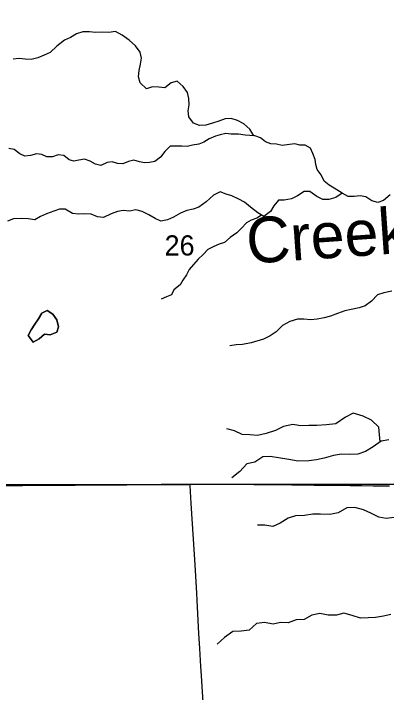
# Model space of a CAD drawing. Extents: x 1985906 to 2360102, y 891258 to 1222054.
# Drawn here: x 2098396 to 2102485, y 1060210 to 1067646 of the extents above; entities that cross this region are included whole.
import ezdxf

# ---------------------------------------------------------------- set-up
doc = ezdxf.new("R2010")
doc.units = 0
for name, color, linetype in [('GM_X_County_Road', 7, 'Continuous'), ('GM_X_Minor_Lake', 7, 'Continuous'), ('GM_X_Minor_River', 7, 'Continuous'), ('GM_X_Minor_River_Text', 7, 'Continuous'), ('GM_X_Section', 7, 'Continuous'), ('GM_X_Section_Text', 7, 'Continuous'), ('GM_X_Township_Road', 7, 'Continuous')]:
    doc.layers.add(name, color=color, linetype=linetype)

msp = doc.modelspace()

# ---------------------------------------------------------------- linework, layer by layer
at = {"layer": 'GM_X_County_Road'}
for points in [[(2095957.9, 1062436.2), (2096090.8, 1062438.5), (2096241.2, 1062441.1), (2096405.3, 1062444.5), (2096717.1, 1062450.4), (2096865.8, 1062453.7), (2097405.8, 1062465.8), (2097733.9, 1062470.5), (2097928.9, 1062472.4), (2098139.9, 1062474.5), (2098331.9, 1062476.3), (2098493, 1062478.1), (2098719.2, 1062479.9), (2098889.8, 1062480.6), (2099071.7, 1062482), (2099176.5, 1062482.8), (2099637.2, 1062485.5), (2100014.5, 1062491.1), (2100199.5, 1062492.6), (2100330.5, 1062492.6)], [(2100330.5, 1062492.6), (2100340.3, 1062492.6), (2100473.8, 1062492.1), (2100736.2, 1062491.1), (2101031.6, 1062489.6), (2101262.5, 1062487.8), (2101448.1, 1062485.9), (2101687.6, 1062482.2), (2101980.7, 1062479.8), (2102086.6, 1062478.5), (2102217.4, 1062476.9), (2102341.2, 1062474.6), (2102520.8, 1062472.5)]]:
    msp.add_lwpolyline(points, dxfattribs=at)
at = {"layer": 'GM_X_Minor_Lake'}
for points in [[(2098869.3, 1064290.5), (2098828, 1064353.3), (2098766.3, 1064392.3), (2098705.7, 1064365), (2098670.6, 1064303.2), (2098629.6, 1064243.5), (2098590.6, 1064183.8), (2098557.6, 1064120)], [(2098557.6, 1064120), (2098590.6, 1064183.8), (2098629.6, 1064243.5), (2098670.6, 1064303.2), (2098705.7, 1064365), (2098766.3, 1064392.3), (2098828, 1064353.3), (2098869.3, 1064290.5), (2098890.3, 1064215.9), (2098869.4, 1064156), (2098798.6, 1064126.8), (2098736.5, 1064133.7), (2098675.5, 1064082.3), (2098612.7, 1064047), (2098557.6, 1064120)], [(2098557.6, 1064120), (2098612.7, 1064047), (2098675.5, 1064082.3), (2098736.5, 1064133.7), (2098798.6, 1064126.8), (2098869.4, 1064156), (2098890.3, 1064215.9), (2098869.3, 1064290.5)]]:
    msp.add_lwpolyline(points, dxfattribs=at)
at = {"layer": 'GM_X_Minor_River'}
for points in [[(2101032.6, 1066306.4), (2100985.9, 1066378.6), (2100920.5, 1066439.7), (2100852.8, 1066474.7), (2100782.8, 1066495.7), (2100716.4, 1066492.6), (2100647.8, 1066467.4), (2100579.2, 1066446.2), (2100504.6, 1066425.1), (2100434.3, 1066422.1), (2100368.3, 1066447.1), (2100319.1, 1066516), (2100312, 1066580.3), (2100321, 1066648.5), (2100320, 1066716.7), (2100304.9, 1066781.2), (2100257.6, 1066848.1), (2100190.2, 1066905.2), (2100123.6, 1066886), (2100054.6, 1066834.7), (2099990.4, 1066839.6), (2099920.1, 1066842.6), (2099853.6, 1066821.4), (2099786.2, 1066888.5), (2099767.1, 1066955), (2099772.1, 1067021.2), (2099789.2, 1067093.3), (2099798.1, 1067157.4), (2099785, 1067223.8), (2099731.8, 1067292.8), (2099662.4, 1067354), (2099586.9, 1067411.2), (2099513.1, 1067450.3), (2099440.7, 1067439.2), (2099366.4, 1067442.2), (2099296.1, 1067439.2), (2099227.9, 1067446.1), (2099157.6, 1067445), (2099087, 1067425.9), (2099022.2, 1067384.6), (2098953.4, 1067353.4), (2098872.2, 1067288.2), (2098796.9, 1067219), (2098732.2, 1067189.7), (2098661.5, 1067160.5), (2098590.9, 1067143.4), (2098524.7, 1067146.3), (2098456.5, 1067155.2), (2098392.2, 1067148.1)], [(2101998.1, 1065680.3), (2101910.6, 1065735.7), (2101856.8, 1065766.6), (2101801.2, 1065811.5), (2101768, 1065878.2), (2101726.7, 1065937), (2101711.4, 1065991.4), (2101704.2, 1066049.7), (2101679, 1066112.3), (2101651.7, 1066170.9), (2101594, 1066205.8), (2101535.7, 1066204.6), (2101481.7, 1066219.3), (2101421.4, 1066214.1), (2101340.9, 1066203.1), (2101278.8, 1066216), (2101218.6, 1066220.8), (2101160.7, 1066241.7), (2101103.1, 1066284.6), (2101043.1, 1066305.5), (2100989, 1066310.2), (2100934.8, 1066313), (2100862.7, 1066326), (2100784.4, 1066327), (2100724.2, 1066331.9), (2100663.7, 1066318.6), (2100609.3, 1066305.3), (2100542.6, 1066274.1), (2100483.8, 1066236.7), (2100427.3, 1066217.4), (2100358.9, 1066206.2), (2100300.4, 1066191), (2100240.2, 1066193.8), (2100177.9, 1066194.6), (2100113.7, 1066193.5), (2100054.6, 1066136), (2100007.5, 1066072.4), (2099946.6, 1066027), (2099888.2, 1066015.8), (2099833.9, 1066012.5), (2099775.8, 1066021.3), (2099715.8, 1066042.2), (2099657.4, 1066024.9), (2099594.7, 1065999.6), (2099534.5, 1066002.4), (2099476.6, 1066023.3), (2099422.2, 1066013.9), (2099351.5, 1065982.8), (2099295.5, 1065997.6), (2099237.7, 1066030.5), (2099175.8, 1066053.4), (2099113.3, 1066040.2), (2099059, 1066030.9), (2099004.9, 1066045.6), (2098947.3, 1066090.6), (2098885.2, 1066097.4), (2098824.6, 1066076.2), (2098762.4, 1066079), (2098704.5, 1066103.9), (2098648.4, 1066110.6), (2098581.9, 1066093.4), (2098521.5, 1066084.2), (2098465.6, 1066111.1), (2098404.1, 1066158.1), (2098346, 1066168.9)], [(2102528.1, 1065661.2), (2102454.8, 1065597.9), (2102390.3, 1065576.7), (2102326.3, 1065595.6), (2102258.6, 1065640.7), (2102196.5, 1065649.6), (2102132.1, 1065642.4), (2102065.9, 1065643.3), (2101998.1, 1065680.3), (2101931.2, 1065631), (2101852.5, 1065610), (2101786.2, 1065608.9), (2101722.5, 1065643.9), (2101644.9, 1065697.1), (2101582.6, 1065695.9), (2101511.7, 1065648.7), (2101444.9, 1065615.5), (2101364.4, 1065602.5), (2101302.1, 1065601.3), (2101249, 1065539.8), (2101214, 1065478), (2101140.9, 1065422.8), (2101075.2, 1065463.8), (2100995.8, 1065525.1), (2100930.3, 1065580.2), (2100868.5, 1065613.1), (2100790.7, 1065648.3), (2100726.7, 1065669.2), (2100662.8, 1065692.2), (2100590, 1065659), (2100508.6, 1065583.8), (2100429.4, 1065526.6), (2100366.8, 1065503.4), (2100296.3, 1065488.2), (2100225.6, 1065461.1), (2100148.7, 1065417.9), (2100084, 1065388.7), (2100011.5, 1065371.6), (2099949.7, 1065402.5), (2099879.9, 1065441.6), (2099806.2, 1065478.8), (2099738.1, 1065495.7), (2099667.6, 1065480.6), (2099599.5, 1065489.5), (2099535, 1065478.3), (2099468.4, 1065451.1), (2099381.4, 1065412.1), (2099315.3, 1065421.1), (2099247.4, 1065448.1), (2099173.1, 1065451.1), (2099110.9, 1065449.9), (2099042.7, 1065454.8), (2098963, 1065504.1), (2098900.8, 1065504.9), (2098836.2, 1065483.7), (2098757.5, 1065454.6), (2098692.7, 1065423.3), (2098627.9, 1065386.1), (2098557.8, 1065399.1), (2098487.6, 1065402), (2098397.2, 1065399.2), (2098330.5, 1065372)], [(2101115.9, 1065438.4), (2101062.3, 1065405.7), (2101003.7, 1065382.4), (2100949.1, 1065353), (2100894.1, 1065297.5), (2100843.1, 1065244), (2100772.1, 1065194.8), (2100711.1, 1065139.4), (2100652.6, 1065122.1), (2100591.9, 1065094.8), (2100525.2, 1065061.5), (2100474.2, 1065008), (2100421.2, 1064954.5), (2100368.2, 1064899), (2100323.2, 1064843.3), (2100292.3, 1064785.5), (2100253.3, 1064727.8), (2100224.4, 1064674), (2100155.3, 1064618.7), (2100128.4, 1064564.8), (2100073.9, 1064543.5), (2100013.3, 1064516.2)], [(2102545, 1064604.8), (2102456.4, 1064585.9), (2102385.8, 1064566.8), (2102322.5, 1064497.3), (2102253.5, 1064446.1), (2102184.9, 1064422.9), (2102100.3, 1064403.9), (2102029.8, 1064388.8), (2101947, 1064359.8), (2101872.3, 1064332.7), (2101803.8, 1064313.5), (2101725.2, 1064298.5), (2101654.9, 1064293.4), (2101578.7, 1064300.5), (2101510.4, 1064299.4), (2101427.6, 1064272.4), (2101344.7, 1064231.3), (2101277.4, 1064159.9), (2101208.5, 1064114.7), (2101137.7, 1064079.5), (2101000.5, 1064041.1), (2100905.9, 1064022.3), (2100837.5, 1064017.2), (2100769.1, 1064008.1)], [(2102417.1, 1062954.8), (2102401.1, 1063114.8), (2102319.9, 1063194.2), (2102230.1, 1063237.5), (2102122.1, 1063269.1), (2102035.2, 1063224.1), (2101931.7, 1063151.2), (2101829.1, 1063140.5), (2101720.6, 1063135.9), (2101634.2, 1063135.1), (2101547.8, 1063132.2), (2101459.6, 1063143.4), (2101354.9, 1063124.8), (2101269.9, 1063079.7), (2101165, 1063047), (2101072.3, 1063024.1), (2100986.1, 1063033.3), (2100903.8, 1063034.4), (2100820, 1063075.7), (2100736, 1063098.9)], [(2102511.6, 1062976.7), (2102427, 1062961.8), (2102339.8, 1062900.7), (2102256.7, 1062847.6), (2102169.9, 1062820.7), (2102077.5, 1062817.9), (2101993.2, 1062819), (2101904.6, 1062806.1), (2101803.8, 1062775.4), (2101717.2, 1062758.4), (2101634.7, 1062747.5), (2101516.2, 1062745.1), (2101413.9, 1062760.5), (2101301.8, 1062780.1), (2101211.6, 1062793.3), (2101129.2, 1062790.4), (2101042, 1062733.3), (2100955.4, 1062714.4), (2100877.9, 1062631.1), (2100788.5, 1062562)], [(2102569.6, 1062124.5), (2102483.2, 1062115.6), (2102403, 1062128.8), (2102315.3, 1062174.1), (2102233.5, 1062211.4), (2102139.4, 1062234.7), (2102051, 1062231.9), (2101955.8, 1062176.9), (2101863.2, 1062158.1), (2101762.9, 1062163.4), (2101678.5, 1062164.6), (2101585.9, 1062149.7), (2101487.4, 1062143), (2101406.8, 1062120), (2101319.6, 1062064.9), (2101238.7, 1062027.9), (2101152.6, 1062043.1), (2101070.2, 1062042.2)], [(2102532.3, 1061062.7), (2102451.7, 1061043.7), (2102367.2, 1061030.8), (2102286.8, 1061025.8), (2102200.4, 1061025), (2102110.4, 1061054.3), (2102018.4, 1061079.6), (2101937.8, 1061056.6), (2101847.4, 1061057.8), (2101753.2, 1061075.2), (2101668.6, 1061056.2), (2101581.6, 1061009.2), (2101497.2, 1061004.3), (2101408.4, 1060973.3), (2101322.1, 1060976.5), (2101241.4, 1060957.5), (2101149.3, 1060976.8), (2101060.8, 1060965.9), (2100979.4, 1060890.7), (2100892.9, 1060881.8), (2100802.5, 1060877), (2100711.1, 1060810), (2100629.8, 1060738.8)]]:
    msp.add_lwpolyline(points, dxfattribs=at)
at = {"layer": 'GM_X_Section'}
for points in [[(2097395.3, 1067860.9), (2102888.9, 1067851.5), (2103105, 1062493.2), (2097527.5, 1062484.2)], [(2097527.5, 1062484.2), (2103105, 1062493.2), (2103305.1, 1057114.9), (2103253.1, 1057114.6), (2097994, 1057075.2)]]:
    msp.add_lwpolyline(points, close=True, dxfattribs=at)
at = {"layer": 'GM_X_Township_Road'}
msp.add_lwpolyline([(2100475.6, 1060102.5), (2100468.6, 1060217.1), (2100457.2, 1060397.2), (2100451.1, 1060495.4), (2100439.4, 1060691.9), (2100429.8, 1060855.6), (2100409.4, 1061216), (2100404.8, 1061297.9), (2100386.4, 1061609.1), (2100368.9, 1061887.5), (2100345.4, 1062280.5), (2100331.7, 1062476.3), (2100330.5, 1062492.6)], dxfattribs=at)

# ---------------------------------------------------------------- texts
at = {"layer": 'GM_X_Minor_River_Text'}
msp.add_text('Creek', height=500.16, rotation=3.99044, dxfattribs=at).set_placement((2100965.3, 1064905))
at = {"layer": 'GM_X_Section_Text'}
msp.add_text('26', height=221, rotation=0.00001, dxfattribs=at).set_placement((2100052.4, 1064996.3))

doc.saveas('drawing.dxf')
